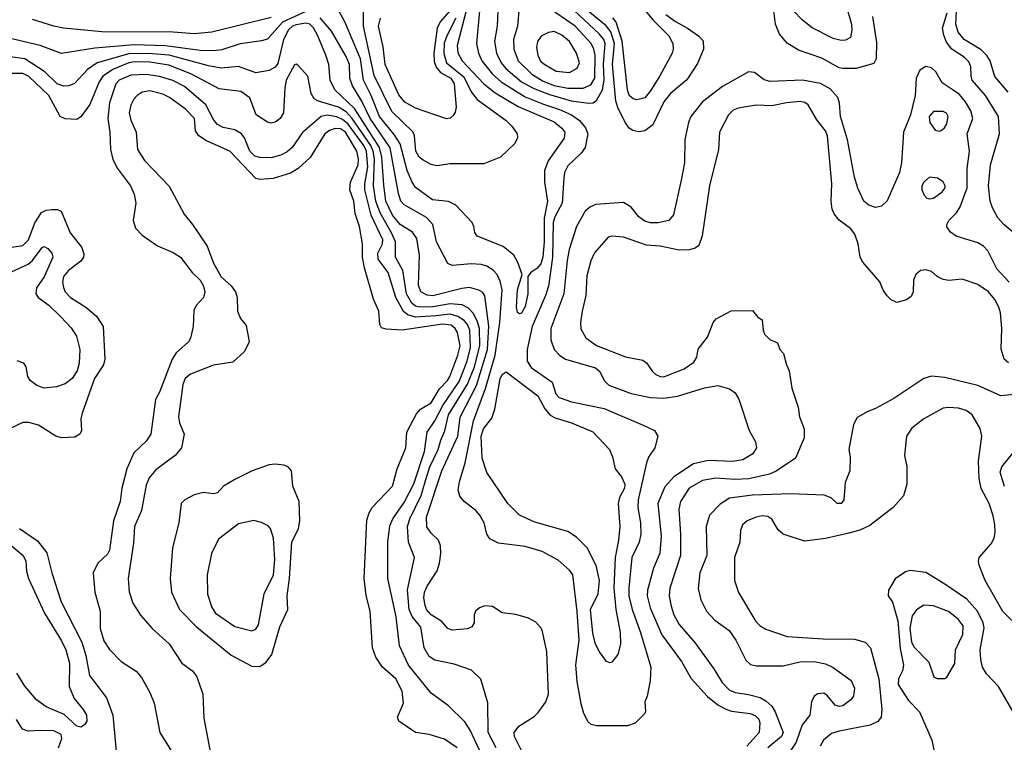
# Model space of a CAD drawing. Extents: x 997028 to 1115134, y 536408 to 618974.
# Tile 264 of 473: x 1059138 to 1064253, y 562235 to 565989. Entities that reach past the tile are written whole.
import ezdxf

# ---------------------------------------------------------------- set-up
doc = ezdxf.new("R2010")
doc.units = 0

msp = doc.modelspace()

# ---------------------------------------------------------------- linework, layer by layer
at = {"layer": '0CON10XD'}
for points in [[(1061461, 566049), (1061410.5, 565855), (1061415, 565815.8), (1061437.6, 565775), (1061549.5, 565655), (1061607.9, 565607.9), (1061727.8, 565537.8), (1061915, 565457.9), (1061955.3, 565425), (1061970, 565405), (1061966.6, 565373.4), (1061884.4, 565255.6), (1061865.3, 565205), (1061864.2, 565144.2), (1061880.9, 565045), (1061863.2, 564956.8), (1061863.7, 564835), (1061856.4, 564755), (1061845, 564720.8), (1061824.7, 564695.3), (1061793.8, 564675), (1061778, 564655), (1061778.8, 564565), (1061765, 564498.8), (1061745, 564463.5), (1061735, 564461.1), (1061725, 564467.5), (1061719.3, 564495), (1061724.7, 564585), (1061748.8, 564665), (1061726.6, 564726.6), (1061704.7, 564764.7), (1061649.9, 564809.9), (1061514.4, 564864.4), (1061502.7, 564882.7), (1061498, 564915), (1061488, 564935), (1061404.7, 565024.7), (1061365, 565044.6), (1061282.9, 565052.9), (1061195, 565117.3), (1061175, 565147.3), (1061150.4, 565205), (1061114.4, 565344.4), (1061083, 565393), (1061007.6, 565485), (1060963.9, 565595), (1060924.2, 565675), (1060908.2, 565785), (1060827.7, 565977.7), (1060725, 566165.8)], [(1061404.3, 565995.7), (1061356.4, 565905), (1061343.4, 565866.6), (1061341.5, 565815), (1061355, 565765.3), (1061445, 565691), (1061483.3, 565613.3), (1061514.8, 565574.8), (1061665.7, 565465), (1061695.7, 565435), (1061722, 565395), (1061724, 565375), (1061711.2, 565345), (1061635.8, 565274.2), (1061549.5, 565240.5), (1061375, 565240), (1061305, 565229.5), (1061275, 565235.5), (1061235, 565258.8), (1061213.1, 565275), (1061196.4, 565305), (1061188.8, 565385), (1061181.6, 565405), (1061070.9, 565510.9), (1060979.4, 565699.4), (1060924.4, 565955), (1060925.3, 566105)], [(1061985, 565632.1), (1062065, 565633.7), (1062105, 565650.2), (1062126.5, 565685), (1062127.6, 565805), (1062121.7, 565835), (1062107.3, 565865), (1062023.3, 565955), (1061923.5, 566025), (1061889.3, 566079.3), (1061865, 566103.2), (1061835, 566108.8), (1061775, 566081.4), (1061742.7, 566055), (1061730.7, 566035), (1061724.7, 565955), (1061703.3, 565885), (1061704.8, 565835), (1061728.3, 565775), (1061798.1, 565705), (1061858.5, 565668.5), (1061915, 565646.2), (1061985, 565632.1)], [(1062343.3, 566093.3), (1062427.8, 565987.8), (1062510, 565905), (1062531.9, 565865), (1062533.5, 565835), (1062527.2, 565815), (1062463.1, 565696.9), (1062415, 565618.8), (1062385, 565583.5), (1062345, 565572.9), (1062325, 565578.2), (1062305, 565594.4), (1062295.3, 565625), (1062267.3, 565877.3), (1062237.3, 565975), (1062218.9, 565998.9)], [(1060625, 566031.3), (1060503.7, 565976.3), (1060425, 565888.2), (1060395, 565878.2), (1060321.7, 565868.3), (1060284, 565864), (1060187.8, 565832.2), (1060145, 565826), (1060075, 565828.4), (1059895, 565853.6), (1059732.4, 565857.6), (1059529.1, 565840.9), (1059355, 565813.6), (1059244, 565855), (1059074, 565895)], [(1060445, 566000.2), (1060136.8, 565923.2), (1060045, 565915.3), (1059935, 565923.3), (1059565, 565925.2), (1059365, 565944.1), (1059315, 565954.6), (1059205, 565989.5)], [(1061372.7, 566035), (1061323.1, 565976.9), (1061306.4, 565945), (1061289.5, 565815), (1061291.2, 565771.2), (1061301.3, 565741.3), (1061325.1, 565715.1), (1061377.5, 565685), (1061395, 565655.6), (1061405.4, 565534.6), (1061401.3, 565508.7), (1061389.8, 565490.2), (1061375, 565477.5), (1061355, 565474.3), (1061195, 565529.4), (1061139.5, 565559.5), (1061108.1, 565598.1), (1061037.5, 565755), (1061026.8, 565846.8), (1061002.3, 565955), (1061012.8, 565997.2)], [(1061526.1, 566035), (1061511.9, 565865), (1061521.2, 565815), (1061538.3, 565775), (1061595, 565705.8), (1061639.5, 565665), (1061765, 565588.4), (1061859.1, 565549.1), (1061942.8, 565522.8), (1062004.3, 565494.3), (1062046.2, 565465), (1062076.8, 565426.8), (1062090, 565395), (1062075.3, 565325), (1062055.6, 565294.4), (1061985, 565230), (1061969.3, 565195), (1061964.8, 565165.2), (1061957, 565035), (1061918.8, 564965), (1061910.4, 564935), (1061906.2, 564753.8), (1061885.2, 564605), (1061869.8, 564555), (1061800.5, 564395), (1061774.7, 564275), (1061773.8, 564213.8), (1061795, 564182.2), (1061904.5, 564105), (1061923.2, 564045), (1061940.8, 564025), (1062005, 564004.1), (1062175, 563969.2), (1062377.7, 563882.3), (1062436, 563855), (1062453.8, 563825), (1062438, 563765), (1062405, 563716.2), (1062395, 563686.7), (1062351.1, 563495), (1062349, 563455), (1062363.3, 563375), (1062364.7, 563315), (1062355.8, 563275), (1062317.9, 563195), (1062302.6, 563035), (1062302.7, 562995), (1062319.6, 562925), (1062363.3, 562805), (1062417.8, 562625), (1062412.9, 562555), (1062398, 562475), (1062386, 562445), (1062390, 562395), (1062385.9, 562384.1), (1062335.8, 562334.2), (1062295, 562320), (1062135, 562320), (1062107.3, 562327.3), (1062090.6, 562340.6), (1062069.2, 562385), (1062054.4, 562435), (1062035, 562550), (1062027.2, 562637.2), (1062044.8, 562765), (1062034.5, 562914.5), (1062012.1, 563105), (1061995, 563128.5), (1061935, 563180.9), (1061852.5, 563225), (1061765, 563251.1), (1061625, 563268.6), (1061580.9, 563290.9), (1061565.5, 563315.5), (1061551.5, 563375), (1061528.9, 563415), (1061508.3, 563438.3), (1061447.1, 563485), (1061423.9, 563513.9), (1061415.4, 563545.4), (1061422.3, 563587.7), (1061452.9, 563687.1), (1061495.6, 563905), (1061557.9, 564072.1), (1061608.1, 564245), (1061631.9, 564415), (1061644.3, 564585), (1061635, 564630.8), (1061618.2, 564665), (1061597.2, 564687.2), (1061565, 564708), (1061535, 564717.2), (1061485, 564720.3), (1061385, 564711.9), (1061362.7, 564722.7), (1061303.8, 564835), (1061283.8, 564925), (1061250.8, 564960.8)], [(1061622.3, 566035), (1061618.8, 565955), (1061605.2, 565875), (1061614.8, 565814.8), (1061639.3, 565765), (1061663.8, 565735), (1061745.9, 565665), (1061805, 565632.5), (1061885, 565600.9), (1062003.1, 565566.9), (1062095, 565554.7)], [(1062095, 565554.7), (1062115, 565556.9), (1062135, 565569.6), (1062165.1, 565624.9), (1062174.2, 565675), (1062171.9, 565758.1), (1062180, 565865), (1062172.2, 565885), (1062148, 565915), (1062020.8, 566035)], [(1062495, 566015.6), (1062545, 565979.5), (1062607.5, 565945), (1062664.2, 565904.2), (1062688.5, 565878.5), (1062691.1, 565835), (1062659.3, 565760.7), (1062603.2, 565676.8), (1062520, 565605), (1062485, 565561.8), (1062426.8, 565443.2), (1062385, 565411.5), (1062355, 565406.7), (1062322.8, 565412.8), (1062304.5, 565424.5), (1062285, 565452), (1062246.5, 565526.5), (1062234.9, 565564.9), (1062217.7, 565755), (1062228.5, 565865), (1062209.6, 565925), (1062185, 565957.3), (1062089.7, 566035)], [(1063568.9, 566005), (1063589.8, 565869.8), (1063587.5, 565785), (1063575, 565760.8), (1063484.5, 565735.5), (1063415, 565734.6), (1063395, 565738.9), (1063305, 565788.4), (1063185, 565830.9), (1063125, 565867.3), (1063085, 565913.5), (1063064.8, 565964.8), (1063056, 566035)], [(1063437, 566043), (1063459.7, 565965), (1063461.5, 565935), (1063454.4, 565895.6), (1063427.7, 565882.3), (1063405, 565880.8), (1063365, 565891.3), (1063255.8, 565945.8), (1063205, 565985.6), (1063158.9, 566035)], [(1064346.7, 564845), (1064252.6, 564922.6), (1064219.9, 564959.9), (1064191.3, 565011.3), (1064180, 565045), (1064171.9, 565125), (1064181.4, 565235), (1064228.4, 565395), (1064222.7, 565485), (1064155.3, 565595), (1064087.1, 565675), (1064080.6, 565695), (1064079.2, 565745), (1064069.4, 565769.4), (1064045, 565793.2), (1063980, 565835), (1063952.3, 565872.3), (1063938.5, 565908.5), (1063933, 565945), (1063956.1, 566025)], [(1064272.9, 565612.9), (1064204.3, 565694.3), (1064179.2, 565775), (1064163.2, 565803.2), (1064132.3, 565832.3), (1064045, 565885.8), (1064013.9, 565923.9), (1064001.9, 565965), (1064005.3, 566034.7)], [(1061753.8, 562175), (1061709.5, 562265), (1061706.7, 562285), (1061731.2, 562318.8), (1061810.6, 562369.4), (1061830.9, 562389.1), (1061871.1, 562445), (1061885.6, 562485), (1061877.5, 562705), (1061855, 562810), (1061847.5, 562827.5), (1061819.5, 562859.5), (1061780.7, 562879.3), (1061715, 562898.8), (1061645, 562908), (1061595, 562940), (1061555, 562942.9), (1061526.8, 562933.2), (1061506.2, 562915), (1061500, 562895), (1061500, 562855), (1061486.7, 562835), (1061465, 562824.4), (1061385, 562816.7), (1061362.5, 562825), (1061331.7, 562861.7), (1061275, 562896.8), (1061251.8, 562925), (1061244.4, 562944.4), (1061237.6, 562985), (1061241.1, 563015), (1061254.5, 563045.5), (1061307.3, 563125), (1061319.4, 563165), (1061325.3, 563215), (1061323.8, 563255), (1061314, 563284), (1061275, 563320.9), (1061253.7, 563353.7), (1061251.9, 563405), (1061330.8, 563645), (1061415.2, 563825), (1061426.3, 563923.7), (1061511, 564089), (1061569.1, 564275), (1061575.9, 564395.9), (1061555, 564554), (1061542.3, 564572.3), (1061524.3, 564584.3), (1061475, 564597.6), (1061435, 564592.6), (1061285, 564553.3), (1061255, 564558.3), (1061222.9, 564575), (1061210.1, 564610.1), (1061215.8, 564765), (1061201.5, 564851.5), (1061179.6, 564885), (1061115, 564923.8), (1061075, 564973.1), (1061040.6, 565045), (1061029.4, 565129.4), (1061020, 565275), (1061006.8, 565325), (1060877.5, 565527.5), (1060774.6, 565625), (1060750.7, 565675), (1060744.7, 565755), (1060728.6, 565805), (1060687.2, 565905), (1060665, 565945.8), (1060646, 565966), (1060625, 565971.2), (1060575, 565962.7), (1060555, 565954.8), (1060535, 565936.7), (1060508.6, 565885), (1060478.8, 565761.2), (1060465, 565742.4), (1060435, 565724.3), (1060365, 565712.1), (1060275, 565746.2), (1060185, 565736.2), (1060118.3, 565748.3), (1059915, 565804), (1059805, 565813.4), (1059705, 565811.1), (1059540, 565765), (1059490.6, 565729.4), (1059422.3, 565657.7), (1059394.3, 565645.7), (1059365, 565642.9), (1059333.3, 565655), (1059268.2, 565718.2), (1059165, 565784.4), (1059065, 565799.3)], [(1061250.8, 564960.8), (1061136.2, 565026.2), (1061118, 565045), (1061105.6, 565085.6), (1061062.3, 565322.3), (1060959.1, 565475), (1060915.3, 565565.3), (1060867, 565645), (1060854.1, 565685), (1060851.2, 565755), (1060835, 565797.7), (1060758.4, 565928.4), (1060699, 565999)], [(1061995, 565714.6), (1062033.5, 565736.5), (1062046.9, 565765), (1062031.1, 565815), (1061994, 565875), (1061955, 565907.9), (1061915, 565927.1), (1061885, 565922.5), (1061846.9, 565903.1), (1061827.7, 565875), (1061822.7, 565845), (1061829.3, 565805), (1061844, 565774), (1061865.5, 565755), (1061925, 565721.8), (1061995, 565714.6)], [(1060287.1, 565615), (1060175, 565629.7), (1060027.7, 565707.7), (1059912.8, 565752.8), (1059815, 565768.6), (1059735, 565770), (1059705, 565764.9), (1059625, 565731.6), (1059570.7, 565695), (1059550.2, 565665), (1059502.3, 565547.7), (1059456, 565484), (1059435, 565470.6), (1059375, 565472.7), (1059348.6, 565485), (1059289.7, 565595), (1059185, 565693.8), (1059155, 565709.2), (1059081.2, 565708.8)], [(1061613.7, 562206.3), (1061572.7, 562285), (1061569.4, 562439.4), (1061533.2, 562563.2), (1061485, 562608.6), (1061395, 562640), (1061295, 562661.5), (1061265, 562681.1), (1061239, 562725), (1061222.3, 562832.3), (1061177.3, 562887.3), (1061160.8, 562925), (1061153.5, 563026.5), (1061188.5, 563195), (1061157.8, 563275), (1061153, 563355), (1061164.4, 563395), (1061224.1, 563515.9), (1061253.2, 563616.8), (1061268.7, 563665), (1061312.8, 563755), (1061325.6, 563805), (1061346.5, 563853.5), (1061365.7, 563935), (1061464.1, 564095), (1061500.7, 564185), (1061528, 564295), (1061526.3, 564385), (1061514.9, 564424.9), (1061493.7, 564463.7), (1061469.1, 564489.1), (1061436.7, 564506.7), (1061375, 564512.7), (1061285, 564497.6), (1061215, 564494.5), (1061195, 564499.8), (1061175, 564516.6), (1061147.1, 564565), (1061129, 564685), (1061089.7, 564755), (1061091.2, 564835), (1061070.6, 564880.6), (1061011.1, 564985), (1060987.6, 565045), (1060975.6, 565125), (1060980.6, 565265), (1060974.7, 565305), (1060962.9, 565335), (1060865.8, 565475.8), (1060835, 565510.4), (1060795, 565534.1), (1060690, 565565), (1060668.2, 565578.2), (1060652.9, 565605), (1060634.6, 565694.6), (1060585, 565751.2), (1060575, 565758), (1060565, 565753.8), (1060522.9, 565675), (1060515.5, 565635), (1060508.5, 565505), (1060492.2, 565475), (1060465, 565455.5), (1060445, 565451.2), (1060425, 565455.5), (1060367.5, 565495), (1060333.4, 565583.4), (1060287.1, 565615)], [(1064279.3, 564625), (1064214, 564694), (1064168, 564788), (1064145, 564812.5), (1064115, 564830), (1064003.8, 564863.8), (1063974, 564885), (1063955, 564912.5), (1063954.3, 564925), (1063964.4, 564945), (1064004.8, 564985.2), (1064024.3, 565015.7), (1064059.7, 565115), (1064061.1, 565215), (1064072.1, 565305), (1064061.1, 565395), (1064089.6, 565475), (1064079.3, 565515), (1064051.9, 565561.9), (1064020.5, 565600.5), (1063983.2, 565626.8), (1063930.9, 565660.9), (1063897.4, 565717.4), (1063875, 565738.9), (1063845, 565745.6), (1063814.1, 565725.9), (1063794.6, 565685), (1063789.6, 565595), (1063765.8, 565495), (1063728.8, 565405), (1063719.5, 565245), (1063708.6, 565195), (1063645, 565048), (1063615, 565020), (1063585, 565013.6), (1063549.2, 565025), (1063524.4, 565045), (1063492.6, 565112.6), (1063475, 565170), (1063439.5, 565365), (1063401.6, 565485), (1063397.3, 565555), (1063388.9, 565585), (1063349.4, 565629.4), (1063297.8, 565657.8), (1063205, 565674.2), (1063037.6, 565667.6), (1063005, 565676.5), (1062955, 565714.2), (1062925, 565717.1), (1062789.1, 565640.9), (1062685, 565562.2), (1062625, 565485.8), (1062613.5, 565455), (1062593.9, 565366.1), (1062591.5, 565245), (1062575.3, 565154.7), (1062535.6, 564975), (1062510.8, 564945), (1062455, 564933.4), (1062415, 564934.1), (1062385, 564941.8), (1062355, 564964.5), (1062314.1, 565014.1), (1062275, 565038.1), (1062132.1, 565027.9), (1062103.4, 565016.6), (1062075, 564993.8), (1062030, 564915), (1061993.5, 564795), (1061982.2, 564737.8), (1061965.2, 564565), (1061898, 564385), (1061896.9, 564325), (1061915.5, 564275), (1061943.5, 564243.5), (1061974, 564225), (1062130.1, 564180.1), (1062151.5, 564161.5), (1062175.3, 564115), (1062199.2, 564089.2), (1062315, 564046.1), (1062415, 564026.4), (1062485, 564021.6), (1062555, 564032.7), (1062695, 564076.9), (1062765, 564087.5), (1062825, 564071.4), (1062855, 564050.8), (1062875, 564016.7), (1062928.6, 563855), (1062960, 563795), (1062965.5, 563765), (1062947.4, 563732.6), (1062895, 563701.6), (1062842.6, 563692.6), (1062715, 563699.2), (1062639.3, 563680.7), (1062537, 563613), (1062489.1, 563560.9), (1062454.2, 563475), (1062470.2, 563305), (1062463.3, 563216.7), (1062431.4, 563138.6), (1062399.2, 563025), (1062398.6, 562995), (1062413.6, 562933.6)], [(1061540, 562165), (1061478.3, 562298.3), (1061450.8, 562340.8), (1061365, 562424.4), (1061275, 562489.4), (1061158.8, 562635), (1061111.8, 562735), (1061094.2, 562885.8), (1061050.2, 563085), (1061050.2, 563275), (1061061.3, 563358.7), (1061076.7, 563395), (1061135, 563479.6), (1061185, 563576.5), (1061241.6, 563745), (1061255.2, 563845), (1061295, 563904.7), (1061336.4, 563983.6), (1061420.8, 564109.2), (1061463.3, 564215), (1061481, 564285), (1061477, 564375), (1061464.7, 564404.7), (1061447.7, 564425), (1061415, 564446.7), (1061375, 564459.3), (1061299.5, 564450.5), (1061195, 564442.4), (1061155.3, 564455), (1061132.1, 564472.1), (1061091.7, 564545), (1061051.9, 564675), (1061000.4, 564745), (1060998.8, 564775), (1061023, 564825), (1061024.8, 564845), (1060963.3, 564973.3), (1060931.6, 565105), (1060931.4, 565135), (1060946.6, 565223.4), (1060940.6, 565305), (1060926.3, 565335), (1060845, 565446.2), (1060815, 565470.8), (1060785, 565484.6), (1060735, 565492.3), (1060705, 565485.7), (1060606.8, 565403.2), (1060553.1, 565325), (1060527.7, 565302.3), (1060494.4, 565285.6), (1060445, 565271.6), (1060385, 565272), (1060359.2, 565279.2), (1060333, 565305), (1060305.2, 565375.2), (1060290.8, 565395), (1060256.5, 565416.5), (1060195, 565428.4), (1060165, 565444.7), (1060146.8, 565466.8), (1060105, 565546.5), (1059995, 565641.1), (1059933, 565673), (1059865, 565693.3), (1059795, 565703.3), (1059715, 565700.2), (1059655, 565675.2), (1059637.8, 565655), (1059605, 565556), (1059596.2, 565475), (1059606.2, 565403.8), (1059609.6, 565315), (1059622.1, 565262.1), (1059645.8, 565215.8), (1059713.5, 565125), (1059732, 565082), (1059741.2, 565035), (1059727.5, 564945), (1059740.6, 564905), (1059775, 564870), (1059854.3, 564814.3), (1059935, 564778.9), (1059972.9, 564755), (1060035, 564675.7), (1060075.7, 564635.7), (1060092.7, 564605), (1060100, 564575), (1060092.3, 564545), (1060055, 564503.3), (1060042.6, 564477.4), (1060038.9, 564395), (1060025.3, 564334.7), (1060014.4, 564315), (1059951.9, 564258.1), (1059930, 564225), (1059865, 564053.3), (1059844.3, 564015), (1059819.1, 563835), (1059795, 563798.5), (1059731.2, 563738.8), (1059695.4, 563654.6), (1059669.1, 563555), (1059660, 563485), (1059625.4, 563385), (1059605, 563232.5), (1059595, 563211.2), (1059544.4, 563165.6), (1059520, 563115), (1059528.5, 563015), (1059556.1, 562915), (1059556.4, 562825), (1059575, 562761.2), (1059605, 562716), (1059666, 562655), (1059743.3, 562603.3), (1059771.7, 562571.7), (1059815, 562493.8), (1059837.2, 562437.2), (1059865.6, 562285), (1059924, 562194)], [(1061411.5, 562205), (1061345, 562250.9), (1061264.6, 562274.6), (1061195, 562285.6), (1061107.5, 562345), (1061101.4, 562365), (1061131.9, 562438.1), (1061125, 562500.8), (1061092.3, 562565), (1061022.2, 562625), (1060987.5, 562677.5), (1060970.5, 562725), (1060959.1, 562915), (1060937.4, 562997.4), (1060927.1, 563085), (1060941.2, 563388.8), (1060953, 563427), (1060970, 563455), (1061075, 563566), (1061100, 563655), (1061144.4, 563765), (1061150, 563845), (1061198.9, 563941.1), (1061220, 563965), (1061275, 563998.5), (1061318.6, 564071.4), (1061360.8, 564115), (1061372.3, 564135), (1061415, 564246.5), (1061426.1, 564295), (1061413.4, 564363.4), (1061400.2, 564385), (1061379.1, 564400.9), (1061335, 564406.6), (1061125, 564376.2), (1061041.2, 564381.2), (1061018.3, 564388.3), (1061008.8, 564405), (1061004.4, 564475), (1060977, 564537), (1060929.7, 564699.7), (1060919.4, 564755), (1060918.8, 564825), (1060903.3, 564915), (1060881.8, 564981.8), (1060874.1, 565045), (1060854.1, 565105), (1060857.4, 565145), (1060896.6, 565235), (1060898.8, 565265), (1060890.4, 565305), (1060831, 565405), (1060805, 565421), (1060777, 565423), (1060746.8, 565413.2), (1060723.3, 565395), (1060647.5, 565272.5), (1060584.8, 565215.2), (1060545, 565192.1), (1060455, 565163.8), (1060385, 565159.2), (1060365, 565164), (1060229.4, 565305), (1060108.5, 565358.5), (1060068.5, 565385), (1060051.4, 565411.4), (1060045.5, 565475), (1059997.1, 565525), (1059916.5, 565585), (1059881.7, 565601.7), (1059815, 565618.7), (1059775, 565611.8), (1059748.5, 565595), (1059731.2, 565575), (1059716.2, 565545), (1059707.5, 565505), (1059715, 565466), (1059743.3, 565405), (1059750.7, 565315), (1059786.3, 565256.3), (1059914.6, 565124.6), (1059992.5, 564977.5), (1060035.4, 564925.4), (1060112.1, 564812.1), (1060145, 564723.1), (1060185, 564653.1), (1060236.3, 564606.3), (1060259.2, 564575), (1060267.1, 564545), (1060269.2, 564475), (1060285.9, 564435.9), (1060315, 564400), (1060330, 564315), (1060306.7, 564265), (1060245, 564208.8), (1060145, 564194.3), (1060025, 564146.2), (1059998.5, 564125), (1059986.2, 564093.8), (1059963.3, 563925), (1059968.6, 563895), (1059992.5, 563835), (1059978, 563765), (1059946, 563725), (1059845, 563650.6), (1059811.2, 563608.8), (1059795, 563571.2), (1059770.8, 563439.2), (1059733.8, 563355), (1059730.2, 563269.8), (1059701.5, 563085), (1059706.3, 563016.3), (1059726.6, 562956.6), (1059765.5, 562895.5), (1059826.2, 562826.2), (1059915.4, 562745.4), (1059980, 562645), (1060035.5, 562605.5), (1060059.2, 562575), (1060090, 562485), (1060095, 562360), (1060126.4, 562195)], [(1064275.3, 564205.3), (1064253.3, 564225), (1064237.2, 564277.2), (1064240.2, 564385), (1064233.3, 564465), (1064225.5, 564495.5), (1064205, 564535.6), (1064170.5, 564575), (1064115, 564612.3), (1064035, 564641.1), (1063965, 564634.5), (1063935, 564638.1), (1063905, 564654.2), (1063875, 564680), (1063845, 564689.2), (1063817.5, 564685), (1063794, 564665), (1063782, 564635), (1063780, 564575), (1063769.7, 564550.3), (1063745, 564533.8), (1063695, 564520), (1063665, 564532.5), (1063644.1, 564554.1), (1063624.1, 564584.1), (1063607.5, 564627.5), (1063518.3, 564728.3), (1063504, 564755), (1063494, 564825), (1063476, 564875), (1063455, 564903.3), (1063395, 564947.5), (1063370, 564980), (1063359.2, 565005), (1063354, 565045), (1063357.2, 565135), (1063334.7, 565385), (1063325, 565410.5), (1063279.1, 565469.1), (1063235, 565546.7), (1063217.7, 565557.7), (1063192.8, 565562.8), (1063122.6, 565557.4), (1063045, 565541.8), (1062963.7, 565543.7), (1062870.6, 565529.4), (1062845, 565518.2), (1062820.4, 565495), (1062774.5, 565405), (1062768.5, 565315), (1062721.5, 565125), (1062684, 564866), (1062665.8, 564815), (1062647.9, 564802.1), (1062617.6, 564792.4), (1062565, 564790.5), (1062465, 564812.7), (1062395, 564817.9), (1062275, 564858.2), (1062215, 564864.5), (1062195, 564859.5), (1062125, 564778.1), (1062104.6, 564735), (1062085, 564657.5), (1062079.6, 564555), (1062060.4, 564475), (1062051.5, 564415), (1062053.3, 564383.3), (1062080, 564335), (1062135, 564295.4), (1062285, 564237.6), (1062375, 564220), (1062396.7, 564205), (1062423.2, 564163.2), (1062442.5, 564145), (1062465, 564134.6), (1062485, 564134), (1062590, 564175), (1062641.1, 564208.9), (1062656, 564235), (1062663.2, 564276.8), (1062710.9, 564339.1), (1062741.4, 564415), (1062755.7, 564434.3), (1062835, 564476.7), (1062945, 564477.5), (1062973.6, 564443.6), (1062995, 564430), (1063000, 564375), (1063007.5, 564355), (1063035, 564327.5), (1063075, 564310), (1063087.5, 564275), (1063106.7, 564255), (1063121.2, 564195), (1063136, 564165), (1063150, 564075), (1063181.9, 563975), (1063188.6, 563925), (1063213.6, 563863.6), (1063213.6, 563816.4), (1063168.7, 563711.3), (1063067.7, 563642.3), (1063032.8, 563627.2), (1062925.9, 563604.1), (1062855, 563600), (1062755, 563607.4), (1062685, 563595.2), (1062616.2, 563555), (1062571.3, 563485), (1062563.1, 563445), (1062571.4, 563315), (1062570.8, 563205), (1062515.3, 563035), (1062512.6, 562995), (1062522.1, 562942.1), (1062536.1, 562896.1), (1062565, 562846.5), (1062644.4, 562754.4), (1062745, 562615.6), (1062788.2, 562545), (1062825.9, 562505.9), (1062855, 562493.8), (1062925, 562483.7), (1062985, 562466.7), (1063015, 562449.6), (1063045, 562421.6), (1063063, 562393), (1063103.8, 562285), (1063095.7, 562264.3), (1063024.2, 562205)], [(1063915, 565409.2), (1063925, 565412.5), (1063943.4, 565426.6), (1063955, 565448), (1063961.8, 565485), (1063952.2, 565502.2), (1063935, 565512.2), (1063885, 565512.2), (1063863.1, 565485), (1063865.6, 565455), (1063893.8, 565415), (1063915, 565409.2)], [(1063865, 565057.1), (1063885, 565061.9), (1063930.6, 565095), (1063945.5, 565115), (1063946.3, 565126.3), (1063936.1, 565146.1), (1063906, 565165), (1063865, 565170.5), (1063834.7, 565145.3), (1063825.4, 565125), (1063825.5, 565105), (1063836.4, 565076.4), (1063851.3, 565061.3), (1063865, 565057.1)], [(1059085, 564805.6), (1059155, 564816.2), (1059184.3, 564845), (1059217.4, 564932.6), (1059252.2, 564987.8), (1059275, 564999.4), (1059305, 565002.9), (1059335, 565002), (1059353, 564993), (1059401.1, 564881.1), (1059460.9, 564805), (1059470.8, 564770.8), (1059469.3, 564755), (1059456.5, 564733.5), (1059392.5, 564685), (1059366.4, 564655), (1059360.4, 564625), (1059365, 564596.7), (1059373.6, 564575), (1059402.1, 564545), (1059481.1, 564495), (1059538, 564448), (1059572.3, 564395), (1059580.5, 564225), (1059573.5, 564195), (1059526, 564125), (1059461.9, 563945), (1059455.7, 563915), (1059460, 563855), (1059451.2, 563835), (1059425, 563820), (1059355, 563815.7), (1059325.5, 563825.5), (1059235, 563881.4), (1059185.5, 563895.5), (1059155, 563895.5), (1059085, 563863.5)], [(1059095, 564678), (1059182.2, 564717.8), (1059205, 564737.5), (1059255, 564804.3), (1059265, 564810), (1059285, 564800), (1059305.5, 564775), (1059310, 564755), (1059265, 564651.9), (1059225.4, 564595), (1059221.2, 564565), (1059234.8, 564544.8), (1059289.6, 564505), (1059352.2, 564445), (1059405, 564388.6), (1059433.5, 564345), (1059450, 564275), (1059447.8, 564205), (1059436.1, 564165), (1059411.1, 564125), (1059375, 564097.1), (1059328.5, 564081.5), (1059265, 564074.5), (1059227.4, 564087.4), (1059192, 564115), (1059180, 564135), (1059172, 564185), (1059160, 564205), (1059125, 564216)], [(1062205, 562646.7), (1062186.9, 562655), (1062150.9, 562705), (1062130, 562745), (1062115, 562801.2), (1062103.5, 562925), (1062143.1, 563005), (1062150.8, 563075), (1062132.7, 563152.7), (1062085.6, 563245), (1062030.8, 563300.8), (1061985, 563328.9), (1061815, 563377.9), (1061734.3, 563415), (1061674.7, 563474.7), (1061565, 563636), (1061541.4, 563711.4), (1061536.1, 563825), (1061547.5, 563862.5), (1061591.5, 563918.5), (1061605.9, 563965.9), (1061635, 564122.9), (1061645, 564145.6), (1061665, 564159.4), (1061829.2, 564035), (1061866.5, 563966.5), (1061894.8, 563934.8), (1061919.6, 563919.6), (1062005, 563893.8), (1062115, 563847.3), (1062202.5, 563755), (1062218.3, 563718.3), (1062232, 563655), (1062265, 563614), (1062282.3, 563575), (1062280.4, 563555), (1062253.7, 563506.3), (1062246.5, 563475), (1062255.8, 563355), (1062249.5, 563285), (1062231, 563195), (1062225.6, 563035), (1062235.8, 562924.2), (1062258.4, 562805), (1062258.9, 562745), (1062245, 562690), (1062215, 562650.6), (1062205, 562646.7)], [(1064305, 564042.2), (1064235, 564034.5), (1064115, 564088.5), (1063945, 564129.4), (1063875, 564137.5), (1063835, 564124.5), (1063679.8, 564020.2), (1063585, 563968.1), (1063545, 563952.9), (1063488.8, 563921.2), (1063469.2, 563885), (1063446, 563755), (1063452.9, 563715), (1063451.4, 563645), (1063426.5, 563585), (1063418.9, 563495), (1063405, 563475.7), (1063385, 563475.8), (1063354.5, 563504.5), (1063317.7, 563517.7), (1063145, 563525.8), (1062945, 563518.3), (1062825, 563502), (1062777.5, 563472.5), (1062722.5, 563415), (1062704.6, 563355), (1062707.3, 563205), (1062672.1, 563115), (1062663, 563033), (1062676.7, 562975), (1062706.7, 562915), (1062749.9, 562869.9), (1062824.4, 562815), (1062859.2, 562765), (1062911.2, 562661.2), (1062935, 562639.4), (1062965, 562632.5), (1063105, 562631.2), (1063197.5, 562655), (1063275, 562653.1), (1063325, 562641.5), (1063363.7, 562623.7), (1063457.5, 562555), (1063474.3, 562515), (1063470, 562475), (1063455.4, 562454.6), (1063415, 562424.5), (1063395, 562420.9), (1063375, 562428.1), (1063335, 562475.8), (1063315, 562489.4), (1063285, 562486.9), (1063266.3, 562473.7), (1063252.2, 562445), (1063243.1, 562375), (1063203.1, 562325), (1063171.4, 562235), (1063125.6, 562165)], [(1064336.5, 562825), (1064245, 562914.4), (1064154.6, 563075), (1064123.1, 563155), (1064118.6, 563175), (1064122.5, 563195), (1064185.5, 563265), (1064200.4, 563295), (1064205.4, 563325), (1064204.6, 563365.4), (1064195, 563411.2), (1064173.9, 563475), (1064133.8, 563553.8), (1064123.3, 563605), (1064119.7, 563695), (1064137.3, 563825), (1064127.5, 563865), (1064085.6, 563935), (1064055, 563957.7), (1064015, 563970.7), (1063965, 563974.6), (1063935, 563970.4), (1063834.6, 563915.4), (1063773.4, 563866.6), (1063745.6, 563825), (1063734.4, 563725), (1063746.8, 563666.8), (1063746.9, 563575), (1063730, 563515), (1063675.5, 563454.5), (1063555, 563360.8), (1063502.8, 563337.2), (1063445, 563320.5), (1063323.6, 563293.6), (1063215, 563279.5), (1063105, 563315.4), (1063079.2, 563339.2), (1063045, 563394.5), (1063025, 563406.9), (1062995, 563410.8), (1062963.8, 563405), (1062918, 563385), (1062894, 563365), (1062882.5, 563335), (1062879.2, 563275), (1062851.8, 563195), (1062851.5, 563075), (1062872.4, 563012.4), (1062961.8, 562861.8), (1062985, 562839.4), (1063015, 562822.5), (1063125, 562784.6), (1063311.9, 562771.9), (1063475, 562769.5), (1063530, 562755), (1063558, 562725), (1063602, 562565), (1063616.4, 562405), (1063613.8, 562365), (1063596.6, 562343.4), (1063555.7, 562324.3), (1063395, 562292.9), (1063355, 562279.6), (1063314.4, 562245), (1063296.2, 562215)], [(1064254.3, 563564.3), (1064231.9, 563638.1), (1064240.9, 563665), (1064304.5, 563745)], [(1060385, 562628.8), (1060418.3, 562651.7), (1060448.5, 562691.5), (1060489.6, 562835), (1060530.6, 562925), (1060527.9, 562995), (1060540.5, 563085), (1060552.2, 563275), (1060586.2, 563345), (1060594.1, 563385.9), (1060589.6, 563485), (1060558, 563565), (1060550, 563645), (1060532.5, 563665), (1060510, 563675), (1060465, 563680), (1060435, 563676), (1060345.4, 563644.6), (1060255, 563599.6), (1060197.5, 563565), (1060165, 563530), (1060145, 563526.2), (1060092.7, 563532.7), (1060045, 563520.6), (1059996, 563495), (1059977.1, 563475), (1059965.5, 563374.5), (1059931.8, 563245), (1059919.1, 563085), (1059927.3, 563015), (1059967.7, 562925), (1060056.5, 562835), (1060236.4, 562686.4), (1060345, 562630), (1060385, 562628.8)], [(1059136.7, 563345), (1059230.6, 563280.6), (1059279.7, 563219.7), (1059304.8, 563114.8), (1059354.4, 562964.4), (1059461, 562755), (1059481.7, 562685), (1059501.3, 562581.3), (1059589.5, 562465), (1059621.5, 562375), (1059641.1, 562168.9)], [(1060345, 562813.1), (1060365, 562822.1), (1060378.4, 562845), (1060407.7, 563005), (1060457.1, 563105), (1060463.3, 563185), (1060457.1, 563295), (1060441.9, 563345), (1060428.6, 563358.6), (1060395, 563375.6), (1060355, 563386.4), (1060275, 563370), (1060170.9, 563289.1), (1060133.8, 563215), (1060112.1, 563105), (1060113.4, 563003.4), (1060136.9, 562935), (1060154.6, 562905), (1060255, 562835.4), (1060345, 562813.1)], [(1059072.7, 563275), (1059155.4, 563205), (1059170, 563175), (1059174, 563124), (1059183.8, 563085), (1059267.2, 562905), (1059355, 562762.2), (1059377.6, 562715), (1059396.5, 562645), (1059395.8, 562525), (1059421.4, 562461.4), (1059467.7, 562405), (1059484.6, 562375), (1059487.3, 562345), (1059474.7, 562325.3), (1059455, 562313.6), (1059435, 562318.2), (1059368.6, 562378.6), (1059275, 562419.6), (1059225, 562454.5), (1059165, 562526.7), (1059123.7, 562593.7)], [(1064311.2, 562371.2), (1064222.9, 562525), (1064160.1, 562590.1), (1064140, 562625), (1064130.7, 562665), (1064128.4, 562715), (1064148.5, 562828.5), (1064143.2, 562855), (1064114.7, 562915), (1064058.1, 562978.1), (1063945, 563056.9), (1063846.2, 563116.2), (1063765, 563127.1), (1063740.7, 563119.3), (1063686.8, 563083.2), (1063652, 563025), (1063650, 562995), (1063672, 562962), (1063699.7, 562865), (1063711.8, 562721.8), (1063730, 562635), (1063723.8, 562605), (1063703.3, 562565), (1063702.2, 562535), (1063755, 562452.5), (1063813.3, 562393.3), (1063876.7, 562245), (1063887.5, 562195)], [(1062413.6, 562933.6), (1062475, 562793.6), (1062576.7, 562655), (1062625.8, 562565.8), (1062711.7, 562471.7), (1062765, 562428.9), (1062807.2, 562407.2), (1062836.6, 562396.6), (1062932.5, 562385), (1062961.4, 562371.4), (1062978.8, 562355), (1062983.8, 562335), (1062980, 562285), (1062915.3, 562214.7)], [(1063905, 562566.2), (1063943.6, 562566.4), (1063955, 562573.3), (1063996.3, 562643.7), (1064000, 562715), (1064038.7, 562795), (1064039.6, 562839.6), (1064014.5, 562875), (1063964.3, 562914.3), (1063885, 562943.9), (1063835, 562946.2), (1063797, 562923), (1063775, 562892), (1063762.2, 562827.8), (1063770.8, 562755), (1063785, 562728.9), (1063861.7, 562651.7), (1063886.7, 562575), (1063905, 562566.2)], [(1059338.9, 562205), (1059356.8, 562255), (1059353.5, 562275), (1059315, 562293.3), (1059245, 562296.6), (1059181.7, 562291.7), (1059152.4, 562302.4), (1059122.3, 562352.3)]]:
    msp.add_lwpolyline(points, dxfattribs=at)

doc.saveas('drawing.dxf')
